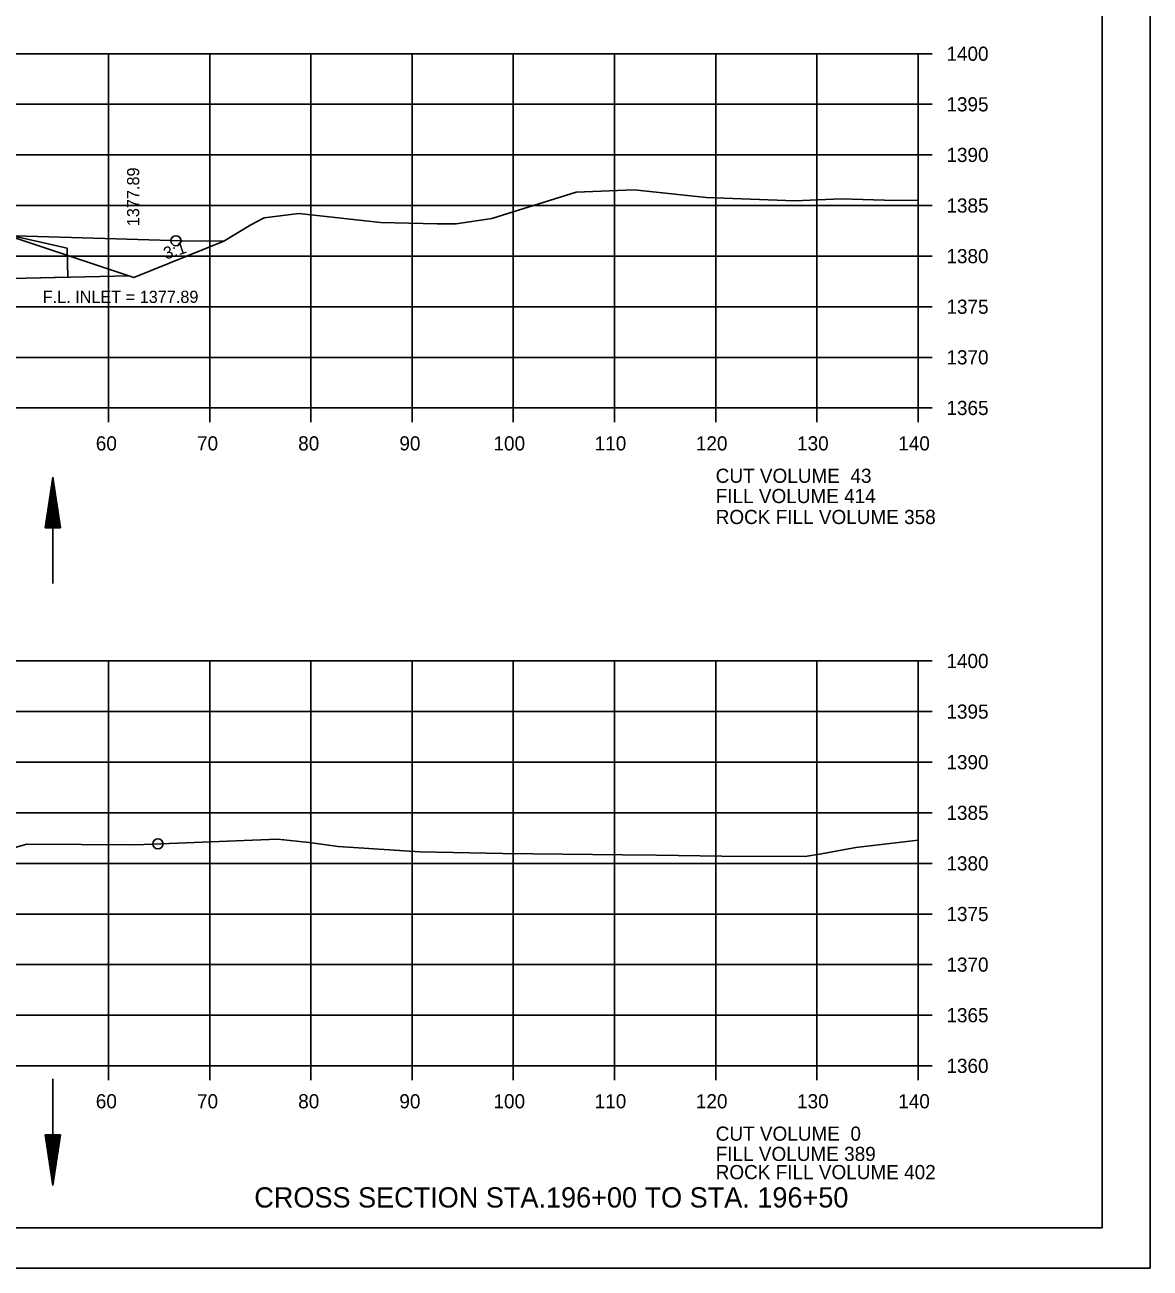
# Model space of a CAD drawing. Extents: x 1374311 to 1383814, y 384102 to 406278.
# Drawn here: x 1382691.8 to 1382803, y 401158.3 to 401281.2 of the extents above; entities that cross this region are included whole.
import ezdxf

# ---------------------------------------------------------------- set-up
doc = ezdxf.new("R2010")
doc.units = 0
for name, color, linetype in [('R_Axis', 7, 'Continuous'), ('R_Axis Annot', 7, 'Continuous'), ('R_Border', 7, 'Continuous'), ('R_Draft', 7, 'Continuous'), ('R_Exist Surface', 7, 'Continuous'), ('R_Fin Surface', 7, 'Continuous'), ('R_Grid', 7, 'Continuous'), ('R_No Plot', 7, 'Continuous'), ('R_Water', 7, 'Continuous'), ('R_Xsect Elev', 7, 'Continuous'), ('R_Xsect Slope', 7, 'Continuous')]:
    doc.layers.add(name, color=color, linetype=linetype)

msp = doc.modelspace()

# ---------------------------------------------------------------- linework, layer by layer
at = {"layer": 'R_Axis'}
for p, q in [((1382780.07, 401243.31), (1382780.07, 401278.31)), ((1382781.47, 401278.31), (1382780.07, 401278.31)), ((1382781.47, 401273.31), (1382780.07, 401273.31)), ((1382781.47, 401268.31), (1382780.07, 401268.31)), ((1382781.47, 401263.31), (1382780.07, 401263.31)), ((1382781.47, 401258.31), (1382780.07, 401258.31)), ((1382781.47, 401253.31), (1382780.07, 401253.31)), ((1382781.47, 401248.31), (1382780.07, 401248.31)), ((1382500.07, 401243.31), (1382780.07, 401243.31)), ((1382700.07, 401241.91), (1382700.07, 401243.31)), ((1382710.07, 401241.91), (1382710.07, 401243.31)), ((1382720.07, 401241.91), (1382720.07, 401243.31)), ((1382730.07, 401241.91), (1382730.07, 401243.31)), ((1382740.07, 401241.91), (1382740.07, 401243.31)), ((1382750.07, 401241.91), (1382750.07, 401243.31)), ((1382760.07, 401241.91), (1382760.07, 401243.31)), ((1382770.07, 401241.91), (1382770.07, 401243.31)), ((1382780.07, 401241.91), (1382780.07, 401243.31)), ((1382781.47, 401243.31), (1382780.07, 401243.31)), ((1382780.07, 401178.31), (1382780.07, 401218.31)), ((1382781.47, 401218.31), (1382780.07, 401218.31)), ((1382781.47, 401213.31), (1382780.07, 401213.31)), ((1382781.47, 401208.31), (1382780.07, 401208.31)), ((1382781.47, 401203.31), (1382780.07, 401203.31)), ((1382781.47, 401198.31), (1382780.07, 401198.31)), ((1382781.47, 401193.31), (1382780.07, 401193.31)), ((1382781.47, 401188.31), (1382780.07, 401188.31)), ((1382781.47, 401183.31), (1382780.07, 401183.31)), ((1382500.07, 401178.31), (1382780.07, 401178.31)), ((1382700.07, 401176.91), (1382700.07, 401178.31)), ((1382710.07, 401176.91), (1382710.07, 401178.31)), ((1382720.07, 401176.91), (1382720.07, 401178.31)), ((1382730.07, 401176.91), (1382730.07, 401178.31)), ((1382740.07, 401176.91), (1382740.07, 401178.31)), ((1382750.07, 401176.91), (1382750.07, 401178.31)), ((1382760.07, 401176.91), (1382760.07, 401178.31)), ((1382770.07, 401176.91), (1382770.07, 401178.31)), ((1382780.07, 401176.91), (1382780.07, 401178.31)), ((1382781.47, 401178.31), (1382780.07, 401178.31))]:
    msp.add_line(p, q, dxfattribs=at)
at = {"layer": 'R_Border'}
for q in [(1382798.25, 401367.77), (1382482.07, 401162.31)]:
    msp.add_line((1382798.25, 401162.31), q, dxfattribs=at)
at = {"layer": 'R_Draft'}
for p, q in [((1382693.82, 401231.48), (1382694.57, 401236.48)), ((1382693.94, 401231.48), (1382694.57, 401235.65)), ((1382695.32, 401231.48), (1382694.57, 401236.48)), ((1382695.19, 401231.48), (1382694.57, 401235.65)), ((1382694.07, 401231.48), (1382694.57, 401234.79)), ((1382695.07, 401231.48), (1382694.57, 401234.79)), ((1382694.2, 401231.48), (1382694.57, 401233.95)), ((1382694.32, 401231.48), (1382694.57, 401233.11)), ((1382694.94, 401231.48), (1382694.57, 401233.95)), ((1382694.81, 401231.48), (1382694.57, 401233.11)), ((1382694.45, 401231.48), (1382694.57, 401232.27)), ((1382694.69, 401231.48), (1382694.57, 401232.27)), ((1382695.32, 401231.48), (1382693.82, 401231.48)), ((1382693.82, 401171.5), (1382694.57, 401166.5)), ((1382695.32, 401171.5), (1382693.82, 401171.5)), ((1382693.94, 401171.5), (1382694.57, 401167.34)), ((1382694.07, 401171.5), (1382694.57, 401168.2)), ((1382694.2, 401171.5), (1382694.57, 401169.03)), ((1382694.32, 401171.5), (1382694.57, 401169.88)), ((1382694.45, 401171.5), (1382694.57, 401170.71)), ((1382695.32, 401171.5), (1382694.57, 401166.5)), ((1382694.81, 401171.5), (1382694.57, 401169.88)), ((1382695.07, 401171.5), (1382694.57, 401168.2)), ((1382695.19, 401171.5), (1382694.57, 401167.34)), ((1382694.94, 401171.5), (1382694.57, 401169.03)), ((1382694.69, 401171.5), (1382694.57, 401170.71))]:
    msp.add_line(p, q, dxfattribs=at)
at = {"layer": 'R_Exist Surface'}
for points in [[(1382689.68, 401260.34), (1382696.41, 401260.16), (1382707.36, 401259.81), (1382711.47, 401259.8), (1382714.14, 401261.41), (1382715.45, 401262.1), (1382718.88, 401262.52), (1382726.93, 401261.63), (1382732.55, 401261.51), (1382734.42, 401261.51), (1382737.94, 401262.02), (1382746.27, 401264.63), (1382752.01, 401264.87), (1382759.13, 401264.1), (1382767.89, 401263.78), (1382772.47, 401263.96), (1382777.79, 401263.81), (1382780.07, 401263.84)], [(1382690.24, 401199.72), (1382691.98, 401200.22), (1382702.77, 401200.16), (1382716.76, 401200.69), (1382719.91, 401200.36), (1382722.75, 401199.97), (1382730.83, 401199.45), (1382739.04, 401199.28), (1382750.87, 401199.16), (1382754.23, 401199.13), (1382760.66, 401199.01), (1382768.9, 401199), (1382770.53, 401199.27), (1382773.93, 401199.88), (1382780.07, 401200.59)]]:
    msp.add_lwpolyline(points, dxfattribs=at)
at = {"layer": 'R_Fin Surface'}
msp.add_lwpolyline([(1382681.58, 401263.19), (1382702.58, 401256.19), (1382711.47, 401259.8)], dxfattribs=at)
at = {"layer": 'R_Grid'}
for p, q in [((1382500.07, 401278.31), (1382780.07, 401278.31)), ((1382700.07, 401243.31), (1382700.07, 401278.31)), ((1382710.07, 401243.31), (1382710.07, 401278.31)), ((1382720.07, 401243.31), (1382720.07, 401278.31)), ((1382730.07, 401243.31), (1382730.07, 401278.31)), ((1382740.07, 401243.31), (1382740.07, 401278.31)), ((1382750.07, 401243.31), (1382750.07, 401278.31)), ((1382760.07, 401243.31), (1382760.07, 401278.31)), ((1382770.07, 401243.31), (1382770.07, 401278.31)), ((1382780.07, 401243.31), (1382780.07, 401278.31)), ((1382500.07, 401273.31), (1382780.07, 401273.31)), ((1382500.07, 401268.31), (1382780.07, 401268.31)), ((1382500.07, 401263.31), (1382780.07, 401263.31)), ((1382500.07, 401258.31), (1382780.07, 401258.31)), ((1382500.07, 401253.31), (1382780.07, 401253.31)), ((1382500.07, 401248.31), (1382780.07, 401248.31)), ((1382500.07, 401243.31), (1382780.07, 401243.31)), ((1382500.07, 401218.31), (1382780.07, 401218.31)), ((1382700.07, 401178.31), (1382700.07, 401218.31)), ((1382710.07, 401178.31), (1382710.07, 401218.31)), ((1382720.07, 401178.31), (1382720.07, 401218.31)), ((1382730.07, 401178.31), (1382730.07, 401218.31)), ((1382740.07, 401178.31), (1382740.07, 401218.31)), ((1382750.07, 401178.31), (1382750.07, 401218.31)), ((1382760.07, 401178.31), (1382760.07, 401218.31)), ((1382770.07, 401178.31), (1382770.07, 401218.31)), ((1382780.07, 401178.31), (1382780.07, 401218.31)), ((1382500.07, 401213.31), (1382780.07, 401213.31)), ((1382500.07, 401208.31), (1382780.07, 401208.31)), ((1382500.07, 401203.31), (1382780.07, 401203.31)), ((1382500.07, 401198.31), (1382780.07, 401198.31)), ((1382500.07, 401193.31), (1382780.07, 401193.31)), ((1382500.07, 401188.31), (1382780.07, 401188.31)), ((1382500.07, 401183.31), (1382780.07, 401183.31)), ((1382500.07, 401178.31), (1382780.07, 401178.31))]:
    msp.add_line(p, q, dxfattribs=at)
at = {"layer": 'R_No Plot'}
msp.add_line((1382469.67, 401158.33), (1382803, 401158.33), dxfattribs=at)
for points in [[(1382469.66, 401371.66), (1382803, 401371.66), (1382803, 401158.32), (1382469.66, 401158.32)], [(1382715.99, 401367.77), (1382715.99, 401357.89), (1382751.72, 401357.89), (1382751.72, 401354.97), (1382774.92, 401354.97), (1382774.92, 401330.63), (1382798.25, 401330.63), (1382798.25, 401162.31), (1382482.07, 401162.31), (1382482.07, 401367.77)]]:
    msp.add_lwpolyline(points, close=True, dxfattribs=at)
for centre in [(1382706.73, 401259.83), (1382706.73, 401259.83), (1382704.95, 401200.24), (1382704.95, 401200.24)]:
    msp.add_circle(centre, 0.5, dxfattribs=at)
at = {"layer": 'R_Water'}
for p, q in [((1382702.12, 401256.35), (1382606.63, 401254.31)), ((1382694.57, 401225.97), (1382694.57, 401236.48)), ((1382694.57, 401177.01), (1382694.57, 401166.5))]:
    msp.add_line(p, q, dxfattribs=at)
msp.add_lwpolyline([(1382687.6, 401260.53), (1382687.7, 401256.04), (1382696.03, 401256.23), (1382695.97, 401259.1), (1382689.43, 401260.58)], close=True, dxfattribs=at)

# ---------------------------------------------------------------- texts
at = {"layer": 'R_Axis Annot'}
for s, p in [('1400', (1382782.87, 401277.61)), ('1395', (1382782.87, 401272.61)), ('1390', (1382782.87, 401267.61)), ('1385', (1382782.87, 401262.61)), ('1380', (1382782.87, 401257.61)), ('1375', (1382782.87, 401252.61)), ('1370', (1382782.87, 401247.61)), ('1365', (1382782.87, 401242.61)), ('60', (1382698.81, 401239.11)), ('70', (1382708.81, 401239.11)), ('80', (1382718.81, 401239.11)), ('90', (1382728.81, 401239.11)), ('100', (1382738.11, 401239.11)), ('110', (1382748.11, 401239.11)), ('120', (1382758.11, 401239.11)), ('130', (1382768.11, 401239.11)), ('140', (1382778.11, 401239.11)), ('CUT VOLUME  43', (1382760.07, 401235.91)), ('FILL VOLUME 414', (1382760.07, 401233.91)), ('1400', (1382782.87, 401217.61)), ('1395', (1382782.87, 401212.61)), ('1390', (1382782.87, 401207.61)), ('1385', (1382782.87, 401202.61)), ('1380', (1382782.87, 401197.61)), ('1375', (1382782.87, 401192.61)), ('1370', (1382782.87, 401187.61)), ('1365', (1382782.87, 401182.61)), ('1360', (1382782.87, 401177.61)), ('60', (1382698.81, 401174.11)), ('70', (1382708.81, 401174.11)), ('80', (1382718.81, 401174.11)), ('90', (1382728.81, 401174.11)), ('100', (1382738.11, 401174.11)), ('110', (1382748.11, 401174.11)), ('120', (1382758.11, 401174.11)), ('130', (1382768.11, 401174.11)), ('140', (1382778.11, 401174.11)), ('CUT VOLUME  0', (1382760.07, 401170.91)), ('FILL VOLUME 389', (1382760.07, 401168.91))]:
    msp.add_text(s, height=1.4, dxfattribs=at).set_placement(p)
at = {"layer": 'R_Draft'}
msp.add_text('CROSS SECTION STA.196+00 TO STA. 196+50', height=2, dxfattribs=at).set_placement((1382714.47, 401164.31))
at = {"layer": 'R_Fin Surface'}
for s, p in [('ROCK FILL VOLUME 358', (1382760.07, 401231.84)), ('ROCK FILL VOLUME 402', (1382760.07, 401167.11))]:
    msp.add_text(s, height=1.4, dxfattribs=at).set_placement(p)
at = {"layer": 'R_Water'}
msp.add_text('F.L. INLET = 1377.89', height=1.2, rotation=360, dxfattribs=at).set_placement((1382693.56, 401253.69))
at = {"layer": 'R_Xsect Elev'}
msp.add_text('1377.89', height=1.2, rotation=90, dxfattribs=at).set_placement((1382703.1, 401261.27))
at = {"layer": 'R_Xsect Slope'}
msp.add_text('3:1', height=1.2, rotation=18.4349, dxfattribs=at).set_placement((1382705.74, 401257.96))

doc.saveas('drawing.dxf')
